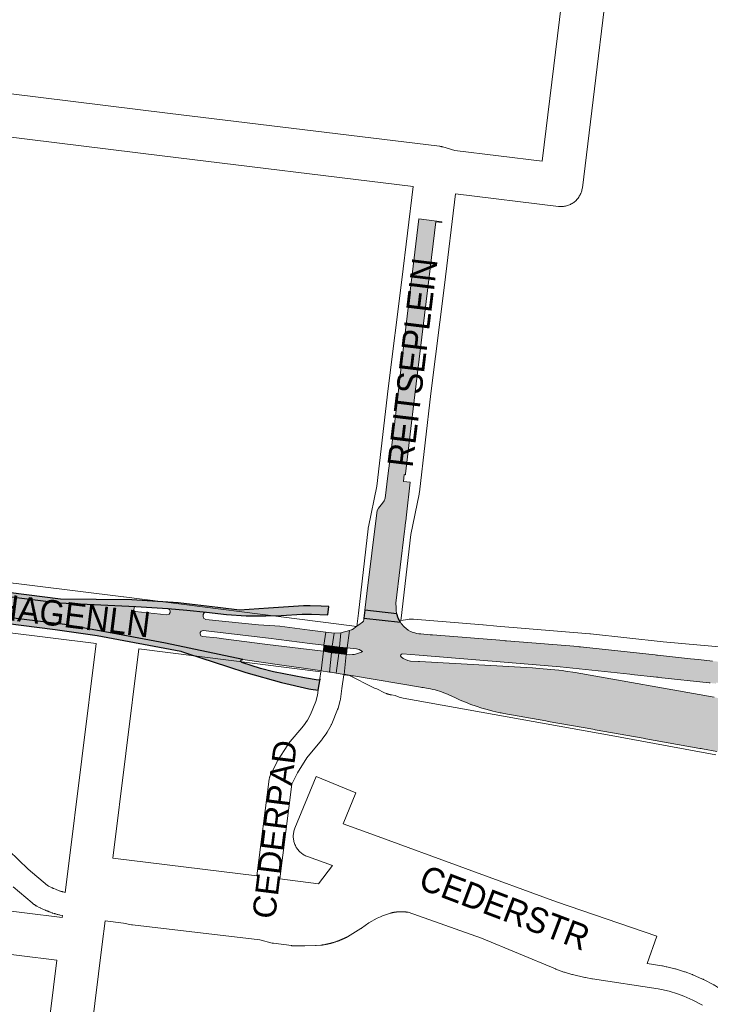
# Paper-space layout 'Layout1' of a CAD drawing. Header units: metres. Extents: x 123097 to 144122, y 392739 to 407589.
# Tile 238 of 510: x 132386 to 132595, y 396804 to 397102. Entities that reach past the tile are written whole.
import ezdxf
from ezdxf.enums import TextEntityAlignment as Align

# ---------------------------------------------------------------- set-up
doc = ezdxf.new("R2010")
doc.units = ezdxf.units.M
doc.header["$MEASUREMENT"] = 0
for name, color, linetype, lineweight in [('gs-anno-wegen algemeen tekst', 7, 'Continuous', 0), ('gs-knt-aanvullende hoofdweg', 7, 'Continuous', 0), ('gs-knt-fietspaden', 7, 'Continuous', 0), ('gs-knt-wegen algemeen', 7, 'Continuous', 0), ('gs-vlk-plantopografie wegen algemeen', 7, 'Continuous', 0), ('ir-ARC-asfalt-hoofdwegen-te inspecteren', 5, 'Continuous', 0), ('ir-ARC-fietspaden naastliggend- te inspecteren', 1, 'Continuous', 0)]:
    doc.layers.add(name, color=color, linetype=linetype, lineweight=lineweight)
doc.styles.add('Style-Arial', font='arial.ttf')

psp = doc.layouts.get("Layout1")

# ---------------------------------------------------------------- hatches: boundary and pattern name
at = {"layer": 'ir-ARC-asfalt-hoofdwegen-te inspecteren', "linetype": 'Continuous', "lineweight": 13}
for points in [[(132502.537, 396949.97), (132502.573, 396950.271), (132502.803, 396952.178), (132503.96, 396962.054), (132501.857, 396962.331), (132502.109, 396964.377), (132502.452, 396964.348), (132502.483, 396964.605), (132504.33, 396980.035), (132505.346, 396988.599), (132511.644, 397040.958), (132513.493, 397040.736), (132513.519, 397040.951), (132506.583, 397041.847), (132501.573, 397000.588), (132499.919, 396985.51), (132499.913, 396985.453), (132499.312, 396980.587), (132499.287, 396980.393), (132497.056, 396963.251), (132496.635, 396959.798), (132496.325, 396957.252), (132496.036, 396956.47), (132495.556, 396955.788), (132494.336, 396954.225), (132493.953, 396953.568), (132493.771, 396952.861), (132490.818, 396928.357), (132490.219, 396923.348), (132499.848, 396922.196), (132499.715, 396923.065), (132499.654, 396924.146), (132499.58, 396925.48), (132502.215, 396947.306), (132502.277, 396947.819)], [(132476.488, 396905.067), (132476.974, 396904.986), (132477.61, 396910.87), (132473.253, 396911.393), (132460.72, 396912.9), (132447.319, 396914.681), (132445.305, 396914.893), (132440.972, 396915.301), (132440.442, 396915.551), (132440.254, 396916.106), (132440.298, 396916.521), (132440.593, 396917.01), (132441.135, 396917.192), (132461, 396914.81), (132473.483, 396913.26), (132477.75, 396912.73), (132478.327, 396916.631), (132473.453, 396917.264), (132464.392, 396918.44), (132462.884, 396918.54), (132457.899, 396918.922), (132452.917, 396919.373), (132441.953, 396920.527), (132441.298, 396920.909), (132441.149, 396921.461), (132441.202, 396922.005), (132441.491, 396922.508), (132442.163, 396922.714), (132436.269, 396923.349), (132430.437, 396923.872), (132431.009, 396923.559), (132431.191, 396923.023), (132431.164, 396922.574), (132430.871, 396922.076), (132430.133, 396921.866), (132420.61, 396922.929), (132420.285, 396923.113), (132420.171, 396923.469), (132420.24, 396924.025), (132420.392, 396924.346), (132420.724, 396924.474), (132397.523, 396925.513), (132373.316, 396928.542), (132358.176, 396930.26), (132344.983, 396931.941), (132327.089, 396934.092), (132299.832, 396937.227), (132279.435, 396939.801), (132278.489, 396933.854), (132399.245, 396918.985), (132415.221, 396916.074), (132429.719, 396913.345), (132453.151, 396908.396), (132465.033, 396906.691), (132472.291, 396905.669)]]:
    psp.add_hatch(color=5, dxfattribs=at).paths.add_polyline_path(points, flags=0)
at = {"layer": 'ir-ARC-asfalt-hoofdwegen-te inspecteren', "linetype": 'Continuous', "lineweight": 13, "extrusion": (0, 0, -1)}
psp.add_hatch(color=5, dxfattribs=at).paths.add_polyline_path([(-132528.983, 396892.766), (-132530.787, 396892.35), (-132531.153, 396892.266), (-132531.52, 396892.194), (-132532.329, 396892.035), (-132545.029, 396889.772), (-132545.399, 396889.706), (-132545.768, 396889.641), (-132559.282, 396887.233), (-132559.651, 396887.167), (-132560.02, 396887.101), (-132574.563, 396884.51), (-132574.565, 396884.521), (-132574.934, 396884.456), (-132575.303, 396884.391), (-132575.301, 396884.378), (-132591.734, 396881.45), (-132592.103, 396881.385), (-132592.472, 396881.319), (-132596.826, 396880.543), (-132597.225, 396880.471), (-132598.631, 396893.2), (-132598.983, 396896.387), (-132596.039, 396896.928), (-132553.93, 396904.414), (-132550.958, 396904.895), (-132549.967, 396905.037), (-132548.97, 396905.153), (-132542.973, 396905.675), (-132540.996, 396905.82), (-132506.758, 396907.747), (-132506.755, 396907.7), (-132506.755, 396907.747), (-132506.454, 396907.764), (-132504.001, 396907.889, 0.1281011), (-132501.161, 396909.157, 0.7142059), (-132501.583, 396910.069), (-132506.589, 396909.666), (-132532.436, 396907.602), (-132549.356, 396906.193), (-132570.513, 396903.921), (-132570.519, 396903.976), (-132570.519, 396903.92), (-132570.969, 396903.872), (-132578.575, 396903.055), (-132578.948, 396903.015), (-132579.321, 396902.975), (-132579.321, 396902.974), (-132594.507, 396901.306), (-132594.507, 396901.312), (-132594.88, 396901.271), (-132595.253, 396901.23), (-132595.252, 396901.224), (-132596.558, 396901.081), (-132596.59, 396901.359), (-132599.516, 396901.056), (-132600.281, 396907.869, 0.4075998), (-132599.744, 396907.454), (-132596.953, 396907.754), (-132596.297, 396907.825), (-132596.297, 396907.819), (-132595.924, 396907.859), (-132595.551, 396907.899), (-132595.552, 396907.905), (-132591.261, 396908.367), (-132588.837, 396908.628), (-132578.913, 396909.696), (-132578.54, 396909.736), (-132578.167, 396909.776), (-132555.544, 396912.211), (-132555.171, 396912.251), (-132554.797, 396912.281), (-132533.122, 396914.025), (-132532.748, 396914.055), (-132532.374, 396914.085), (-132510.722, 396915.827), (-132510.348, 396915.857), (-132509.974, 396915.887), (-132507.113, 396916.117, 0.0576099), (-132504.805, 396916.606, 0.1288153), (-132502.113, 396918.32, 0.061303), (-132500.947, 396919.643), (-132489.908, 396920.87), (-132489.846, 396920.375, 0.2602893), (-132489.449, 396919.708), (-132488.38, 396918.885), (-132488.389, 396918.873), (-132488.083, 396918.656), (-132487.777, 396918.439), (-132486.384, 396917.451), (-132486.221, 396917.369), (-132486.045, 396917.353), (-132485.516, 396917.2), (-132484.82, 396911.937), (-132487.599, 396911.601), (-132488.03, 396911.516), (-132488.44, 396911.368), (-132489.438, 396910.824), (-132489.12, 396910.633), (-132487.324, 396909.993), (-132486.905, 396909.893), (-132486.476, 396909.853), (-132485.636, 396909.815), (-132484.635, 396909.883), (-132484.534, 396909.89), (-132483.914, 396903.867), (-132484.418, 396903.789), (-132485.967, 396903.529), (-132486.337, 396903.467), (-132486.706, 396903.404), (-132507.079, 396899.98), (-132507.449, 396899.918), (-132507.819, 396899.856), (-132507.819, 396899.855), (-132508.896, 396899.673), (-132510.109, 396899.455, 0.0520321), (-132515.391, 396897.792), (-132515.664, 396897.627), (-132515.859, 396897.592, -0.0594128)])
at = {"layer": 'ir-ARC-asfalt-hoofdwegen-te inspecteren', "linetype": 'Continuous', "lineweight": 13}
for points in [[(132480.295, 396912.429), (132477.75, 396912.73), (132478.327, 396916.631), (132480.892, 396916.396)], [(132482.513, 396912.165), (132480.295, 396912.429), (132480.892, 396916.396), (132482.882, 396916.435)], [(132484.82, 396911.937), (132482.513, 396912.165), (132482.882, 396916.435), (132485.516, 396917.2)], [(132480.053, 396910.449), (132477.61, 396910.87), (132477.75, 396912.73), (132480.295, 396912.429)], [(132479.469, 396904.57), (132476.974, 396904.986), (132477.61, 396910.87), (132480.053, 396910.449)], [(132481.484, 396904.246), (132481.009, 396904.32), (132479.925, 396904.494), (132479.469, 396904.57), (132480.053, 396910.449), (132482.313, 396910.193)], [(132483.914, 396903.867), (132481.484, 396904.246), (132482.313, 396910.193), (132484.534, 396909.89)]]:
    psp.add_hatch(color=5, dxfattribs=at).paths.add_polyline_path(points)
at = {"layer": 'ir-ARC-fietspaden naastliggend- te inspecteren', "linetype": 'Continuous', "lineweight": 30, "extrusion": (0, 0, -1)}
psp.add_hatch(color=1, dxfattribs=at).paths.add_polyline_path([(-132476.934, 396924.526), (-132473.634, 396924.601), (-132472.112, 396924.593), (-132471.616, 396924.59), (-132461.017, 396923.976), (-132452.22, 396923.36), (-132445.589, 396924.143), (-132433.629, 396925.554), (-132419.53, 396926.45), (-132397.944, 396926.639), (-132279.736, 396941.691), (-132279.435, 396939.801), (-132299.832, 396937.227), (-132327.089, 396934.092), (-132344.983, 396931.941), (-132358.176, 396930.26), (-132373.316, 396928.542), (-132397.523, 396925.513), (-132420.724, 396924.474), (-132430.437, 396923.872), (-132436.269, 396923.349), (-132442.163, 396922.714), (-132448.197, 396921.971), (-132454.188, 396921.612), (-132460.19, 396921.645), (-132464.778, 396921.699), (-132471.198, 396922.068), (-132472.197, 396922.104), (-132473.215, 396922.115), (-132474.044, 396922.089), (-132478.975, 396921.936), (-132479.28, 396924.394)], flags=0)
at = {"layer": 'ir-ARC-fietspaden naastliggend- te inspecteren', "linetype": 'Continuous', "lineweight": 30}
for points in [[(132473.757, 396899.391), (132476.056, 396899.062), (132476.604, 396902.559), (132476.402, 396902.247), (132476.039, 396902.166), (132471.853, 396902.79), (132462.498, 396904.594), (132458.599, 396905.618), (132452.879, 396907.463), (132452.611, 396907.816), (132452.735, 396908.242), (132453.151, 396908.396), (132429.719, 396913.345), (132415.221, 396916.074), (132399.245, 396918.985), (132278.489, 396933.854), (132278.204, 396932.066), (132307.891, 396928.599), (132347.96, 396923.621), (132396.367, 396917.473), (132409.075, 396915.662), (132434.374, 396910.855), (132434.589, 396910.817), (132436.47, 396910.18), (132448.567, 396906.245), (132454.057, 396904.478), (132464.869, 396901.424), (132473.165, 396899.531)], [(132490.219, 396923.348), (132489.908, 396920.87), (132500.947, 396919.643), (132500.274, 396920.866), (132499.848, 396922.196)]]:
    psp.add_hatch(color=1, dxfattribs=at).paths.add_polyline_path(points, flags=0)

# ---------------------------------------------------------------- linework, layer by layer
at = {"layer": 'gs-knt-aanvullende hoofdweg', "color": 7, "linetype": 'Continuous', "flags": 128}
for points in [[(132104.761, 396965.175), (132112.68, 396964.275), (132190.5, 396955.429), (132190.575, 396955.42), (132417.056, 396927.37), (132417.08, 396927.367), (132482.275, 396919.075), (132482.278, 396919.075), (132482.283, 396919.074), (132487.755, 396918.379)], [(132408.747, 396913.264), (132188.766, 396940.509), (132110.983, 396949.351), (132103.007, 396950.258)], [(132501.072, 396920.2), (132503.248, 396920.522), (132503.586, 396920.564), (132503.59, 396920.565), (132503.926, 396920.591), (132503.934, 396920.591), (132504.267, 396920.602), (132504.278, 396920.603), (132504.608, 396920.598), (132504.623, 396920.598), (132504.949, 396920.579), (132504.967, 396920.578), (132525.928, 396918.895), (132526.035, 396918.886), (132530.158, 396918.495), (132558.355, 396916.164), (132558.557, 396916.145), (132580.57, 396913.723), (132580.626, 396913.717), (132602.144, 396911.773)], [(132476.827, 396904.627), (132421.666, 396911.643)], [(132596.558, 396879.452), (132564.836, 396885.351), (132501.804, 396896.681), (132501.39, 396896.768), (132500.982, 396896.878), (132500.581, 396897.01), (132499.37, 396897.447), (132498.286, 396897.639), (132498.148, 396897.664), (132498.081, 396897.676), (132498.008, 396897.688), (132497.958, 396897.699), (132497.916, 396897.707), (132497.839, 396897.725), (132497.801, 396897.733), (132497.747, 396897.746), (132497.686, 396897.759), (132497.613, 396897.778), (132497.549, 396897.793), (132497.482, 396897.812), (132497.459, 396897.818), (132497.416, 396897.83), (132497.367, 396897.843), (132497.267, 396897.874), (132497.188, 396897.899), (132497.125, 396897.918), (132497.12, 396897.92), (132497.053, 396897.942), (132496.92, 396897.989), (132496.831, 396898.021), (132496.787, 396898.037), (132496.743, 396898.054), (132496.482, 396898.16), (132496.46, 396898.169), (132496.438, 396898.179), (132496.139, 396898.317), (132493.84, 396899.446), (132493.474, 396899.578), (132493.059, 396899.742), (132492.654, 396899.931), (132485.503, 396903.524), (132483.791, 396903.742)]]:
    psp.add_lwpolyline(points, dxfattribs=at)
at = {"layer": 'gs-knt-fietspaden', "color": 7, "linetype": 'Continuous', "flags": 128}
for points in [[(132457.454, 396842.823), (132461.186, 396872.077), (132461.21, 396872.235), (132461.241, 396872.392), (132461.279, 396872.548), (132461.325, 396872.701), (132461.377, 396872.853), (132461.436, 396873.002), (132461.502, 396873.147), (132463.487, 396877.298), (132463.552, 396877.428), (132463.623, 396877.555), (132463.699, 396877.679), (132466.816, 396882.535), (132466.897, 396882.655), (132466.982, 396882.771), (132467.072, 396882.884), (132471.584, 396888.307), (132472.745, 396890), (132473.73, 396891.735), (132475.357, 396895.697), (132475.856, 396897.553), (132476.272, 396900.586), (132476.827, 396904.627)], [(132483.791, 396903.742), (132483.227, 396899.631), (132482.78, 396896.377), (132482.757, 396896.231), (132482.728, 396896.086), (132482.692, 396895.943), (132482.077, 396893.658), (132482.036, 396893.515), (132481.988, 396893.375), (132481.935, 396893.237), (132480.139, 396888.863), (132480.08, 396888.727), (132480.015, 396888.594), (132479.945, 396888.464), (132478.777, 396886.405), (132478.7, 396886.277), (132478.619, 396886.153), (132477.281, 396884.202), (132477.185, 396884.07), (132477.084, 396883.942), (132472.607, 396878.561), (132469.725, 396874.071), (132468.078, 396870.628), (132464.42, 396841.951)], [(132379.28, 396853.324), (132388.163, 396844.843), (132388.166, 396844.84), (132394.043, 396839.887), (132394.17, 396839.818), (132394.297, 396839.749), (132394.32, 396839.737), (132394.425, 396839.681), (132394.553, 396839.614), (132394.6, 396839.591), (132395.341, 396839.225), (132395.346, 396839.222), (132395.451, 396839.173), (132395.483, 396839.158), (132395.621, 396839.095), (132395.738, 396839.042), (132395.759, 396839.033), (132395.897, 396838.972), (132395.903, 396838.969), (132396.405, 396838.757), (132397.499, 396838.342), (132397.533, 396838.329), (132397.672, 396838.281), (132397.797, 396838.239), (132397.811, 396838.234), (132397.951, 396838.188), (132398.091, 396838.142), (132398.097, 396838.14), (132398.231, 396838.098), (132398.372, 396838.054), (132398.399, 396838.046), (132398.513, 396838.011), (132398.654, 396837.97), (132398.701, 396837.957), (132398.705, 396837.956), (132399.383, 396837.825)], [(132413.795, 396848.23), (132457.454, 396842.823)], [(132398.514, 396830.825), (132397.851, 396830.947), (132397.636, 396830.987), (132397.405, 396831.038), (132397.075, 396831.123), (132397.011, 396831.14), (132396.931, 396831.161), (132396.913, 396831.166), (132396.498, 396831.286), (132396.24, 396831.36), (132396.146, 396831.389), (132395.543, 396831.581), (132395.365, 396831.643), (132394.864, 396831.828), (132394.79, 396831.855), (132394.634, 396831.913), (132394.477, 396831.972), (132394.367, 396832.014), (132394.32, 396832.032), (132394.163, 396832.093), (132394.007, 396832.154), (132393.948, 396832.178), (132393.852, 396832.217), (132393.728, 396832.267), (132393.537, 396832.347), (132393.531, 396832.35), (132393.39, 396832.409), (132393.117, 396832.526), (132392.75, 396832.681), (132392.565, 396832.766), (132391.967, 396833.057), (132391.891, 396833.094), (132391.853, 396833.113), (132391.739, 396833.17), (132391.488, 396833.296), (132390.754, 396833.661), (132390.625, 396833.728), (132390.5, 396833.8), (132390.377, 396833.878), (132390.161, 396834.02), (132390.104, 396834.058), (132390.029, 396834.11), (132389.966, 396834.154), (132389.899, 396834.204), (132389.832, 396834.256), (132389.774, 396834.304), (132389.418, 396834.59), (132389.356, 396834.642), (132383.57, 396839.533)], [(132592.533, 396803.661), (132589.61, 396805.208), (132586.88, 396806.409), (132584.947, 396807.099), (132582.386, 396807.872), (132580.095, 396808.436), (132579.075, 396808.638), (132559.122, 396811.638), (132558.994, 396811.66), (132557.014, 396812.033), (132556.881, 396812.06), (132553.073, 396812.931), (132552.972, 396812.956), (132552.871, 396812.984), (132550.678, 396813.625), (132550.571, 396813.658), (132550.465, 396813.695), (132548.08, 396814.561), (132547.927, 396814.62), (132525.576, 396823.941), (132503.291, 396831.792), (132503.21, 396831.805), (132503.127, 396831.819), (132503.045, 396831.831), (132502.962, 396831.843), (132502.88, 396831.855), (132502.797, 396831.866), (132502.714, 396831.877), (132502.632, 396831.886), (132502.549, 396831.896), (132502.466, 396831.905), (132502.383, 396831.913), (132502.3, 396831.921), (132502.216, 396831.928), (132502.133, 396831.934), (132502.05, 396831.94), (132501.967, 396831.946), (132501.884, 396831.951), (132501.8, 396831.955), (132501.717, 396831.959), (132501.634, 396831.962), (132501.55, 396831.965), (132501.467, 396831.967), (132501.383, 396831.969), (132501.3, 396831.97), (132501.217, 396831.97), (132501.133, 396831.97), (132501.05, 396831.97), (132500.966, 396831.969), (132500.883, 396831.967), (132500.8, 396831.964), (132500.716, 396831.962), (132500.633, 396831.958), (132500.55, 396831.954), (132500.466, 396831.95), (132500.383, 396831.945), (132500.3, 396831.939), (132500.216, 396831.933), (132500.134, 396831.926), (132500.05, 396831.919), (132499.967, 396831.911), (132499.884, 396831.902), (132499.802, 396831.893), (132499.718, 396831.884), (132499.636, 396831.874), (132499.553, 396831.863), (132499.47, 396831.852), (132499.388, 396831.84), (132499.305, 396831.828), (132499.223, 396831.815), (132499.141, 396831.802), (132499.058, 396831.788), (132498.976, 396831.773), (132498.894, 396831.758), (132498.812, 396831.743), (132498.73, 396831.727), (132498.649, 396831.71), (132498.567, 396831.693), (132498.485, 396831.675), (132498.404, 396831.657), (132498.323, 396831.638), (132498.241, 396831.618), (132498.161, 396831.599), (132498.08, 396831.578), (132497.999, 396831.557), (132495.514, 396830.716), (132494.906, 396830.459), (132493.944, 396829.97), (132491.397, 396828.552), (132489.164, 396826.987), (132489.075, 396826.927), (132488.984, 396826.87), (132484.936, 396824.388), (132484.813, 396824.316), (132484.686, 396824.249), (132484.573, 396824.192), (132484.46, 396824.136), (132484.346, 396824.08), (132484.232, 396824.025), (132484.118, 396823.971), (132484.004, 396823.917), (132483.889, 396823.864), (132483.774, 396823.811), (132483.659, 396823.759), (132483.543, 396823.708), (132483.427, 396823.657), (132483.312, 396823.607), (132483.195, 396823.557), (132483.079, 396823.508), (132482.962, 396823.459), (132482.845, 396823.411), (132482.728, 396823.364), (132482.61, 396823.318), (132482.492, 396823.271), (132482.375, 396823.226), (132482.256, 396823.181), (132482.138, 396823.137), (132482.019, 396823.093), (132481.9, 396823.051), (132481.781, 396823.008), (132481.662, 396822.966), (132481.542, 396822.925), (132481.423, 396822.885), (132481.302, 396822.845), (132481.182, 396822.806), (132481.062, 396822.767), (132480.942, 396822.729), (132480.82, 396822.691), (132480.7, 396822.655), (132480.578, 396822.619), (132480.457, 396822.583), (132480.336, 396822.548), (132480.214, 396822.514), (132480.092, 396822.48), (132479.97, 396822.447), (132479.848, 396822.415), (132479.726, 396822.383), (132479.603, 396822.352), (132479.48, 396822.321), (132479.357, 396822.291), (132479.235, 396822.262), (132479.111, 396822.234), (132478.988, 396822.206), (132478.864, 396822.178), (132478.741, 396822.152), (132478.617, 396822.126), (132478.494, 396822.1), (132478.369, 396822.075), (132478.246, 396822.051), (132478.121, 396822.028), (132477.997, 396822.005), (132477.872, 396821.983), (132477.748, 396821.961), (132477.623, 396821.94), (132477.498, 396821.92), (132477.373, 396821.9), (132477.249, 396821.881), (132477.123, 396821.863), (132476.998, 396821.845), (132476.902, 396821.833), (132476.805, 396821.824), (132475.377, 396821.706), (132475.279, 396821.699), (132475.181, 396821.695), (132471.942, 396821.609), (132471.788, 396821.609), (132468.319, 396821.669), (132468.186, 396821.673), (132468.054, 396821.683), (132467.922, 396821.698), (132462.455, 396822.418), (132462.328, 396822.437), (132462.201, 396822.461), (132462.076, 396822.489), (132458.353, 396823.404)], [(132458.35, 396823.405), (132419.741, 396827.981), (132419.618, 396827.998), (132419.495, 396828.019), (132417.028, 396828.491), (132411.429, 396829.186)], [(132458.353, 396823.404), (132458.35, 396823.405)], [(132575.774, 396816.233), (132580.199, 396815.568), (132580.357, 396815.541), (132581.537, 396815.307), (132581.696, 396815.272), (132584.154, 396814.666), (132584.242, 396814.643), (132584.328, 396814.618), (132587.058, 396813.794), (132587.141, 396813.768), (132587.223, 396813.74), (132589.357, 396812.979), (132589.475, 396812.935), (132589.591, 396812.886), (132592.553, 396811.583), (132592.669, 396811.53), (132592.782, 396811.472), (132595.935, 396809.803), (132596.05, 396809.739), (132596.163, 396809.671), (132598.902, 396807.944), (132599.039, 396807.854), (132599.171, 396807.757), (132602.898, 396804.89)]]:
    psp.add_lwpolyline(points, dxfattribs=at)
at = {"layer": 'gs-knt-wegen algemeen', "color": 7, "linetype": 'Continuous', "flags": 128}
for points in [[(132513.86, 397063.641), (132517.463, 397062.591), (132543.953, 397059.349), (132553.815, 397140.316), (132555.939, 397164.167, -0.3839969), (132555.949, 397164.175), (132568.899, 397163.022, -0.3839961), (132568.907, 397163.012), (132566.774, 397139.057), (132566.752, 397138.847)], [(132464.42, 396841.951), (132476.14, 396840.467), (132480.33, 396845.925), (132472.765, 396848.687), (132472.47, 396848.803), (132472.18, 396848.934), (132471.897, 396849.078), (132471.621, 396849.236), (132471.353, 396849.408), (132471.095, 396849.592), (132470.845, 396849.789), (132470.605, 396849.998), (132470.376, 396850.218), (132470.158, 396850.449), (132469.951, 396850.69), (132469.756, 396850.941), (132469.574, 396851.202), (132469.405, 396851.471), (132469.249, 396851.748), (132469.107, 396852.032), (132468.979, 396852.323), (132468.865, 396852.62), (132468.766, 396852.922), (132468.681, 396853.228), (132468.612, 396853.538), (132468.558, 396853.851), (132468.519, 396854.167), (132468.496, 396854.484), (132468.488, 396854.801), (132468.496, 396855.119), (132468.519, 396855.436), (132468.558, 396855.752), (132468.612, 396856.065), (132468.681, 396856.375), (132468.765, 396856.681), (132468.864, 396856.983), (132468.978, 396857.28), (132475.437, 396872.971, -0.3851553), (132475.45, 396872.976), (132487.472, 396868.027, -0.3851522), (132487.477, 396868.014), (132483.598, 396858.592), (132493.124, 396855.114), (132493.127, 396855.113), (132493.132, 396855.111)], [(132493.132, 396855.111), (132548.297, 396834.968), (132578.622, 396824.577, -0.3850087), (132578.629, 396824.566), (132575.774, 396816.233)], [(132396.834, 396817.27), (132351.018, 396822.979, -0.3689318), (132351.01, 396822.99), (132352.618, 396835.891, -0.3689326), (132352.628, 396835.899), (132398.435, 396830.191)]]:
    psp.add_lwpolyline(points, format="xyb", dxfattribs=at)
for points in [[(132566.752, 397138.847), (132556.09, 397051.309), (132556.045, 397051.002), (132555.986, 397050.698), (132555.912, 397050.397), (132555.824, 397050.1), (132555.722, 397049.807), (132555.606, 397049.52), (132555.477, 397049.238), (132555.334, 397048.963), (132555.179, 397048.695), (132555.011, 397048.434), (132554.83, 397048.182), (132554.638, 397047.939), (132554.434, 397047.705), (132554.22, 397047.482), (132553.995, 397047.268), (132553.76, 397047.066), (132553.516, 397046.875), (132553.263, 397046.696), (132553.002, 397046.529), (132552.733, 397046.374), (132552.458, 397046.233), (132552.175, 397046.105), (132551.887, 397045.991), (132551.594, 397045.89), (132551.296, 397045.803), (132550.995, 397045.731), (132550.69, 397045.673), (132550.384, 397045.63), (132550.075, 397045.601), (132549.765, 397045.587), (132549.455, 397045.588), (132549.146, 397045.604), (132548.837, 397045.634), (132517.634, 397049.452), (132514.304, 397021.778), (132514.299, 397021.734), (132510.123, 396988.925), (132506.725, 396959.07), (132506.684, 396958.77), (132506.629, 396958.474), (132504.063, 396946.203), (132501.154, 396920.916), (132501.072, 396920.2)], [(132504.793, 397051.715), (132428.741, 397060.941), (132428.727, 397060.943), (132274.78, 397079.951), (132127.493, 397097.77), (132126.312, 397097.912), (132125.565, 397098.002), (132114.114, 397099.382)], [(132287.644, 397094.562), (132284.846, 397091.827), (132430.316, 397073.866), (132512.817, 397063.857), (132512.866, 397063.849), (132513.127, 397063.811), (132513.13, 397063.811), (132513.133, 397063.81), (132513.185, 397063.8), (132513.44, 397063.75), (132513.447, 397063.749), (132513.495, 397063.737), (132513.75, 397063.673), (132513.754, 397063.672), (132513.807, 397063.656), (132513.854, 397063.643)], [(132513.854, 397063.643), (132513.857, 397063.642), (132513.86, 397063.641)], [(132513.854, 397063.643), (132513.857, 397063.642), (132513.86, 397063.641)], [(132487.755, 396918.379), (132488.22, 396922.404), (132491.163, 396947.987), (132491.204, 396948.282), (132491.258, 396948.575), (132493.823, 396960.843), (132497.192, 396990.44), (132497.202, 396990.526), (132501.38, 397023.356), (132504.793, 397051.715)], [(132399.383, 396837.825), (132400.072, 396843.372), (132408.747, 396913.264)], [(132421.666, 396911.643), (132413.795, 396848.23)], [(132411.429, 396829.186), (132410.554, 396822.125), (132396.002, 396704.486)], [(132398.435, 396830.191), (132398.514, 396830.825)], [(132383.082, 396706.101), (132396.834, 396817.27)]]:
    psp.add_lwpolyline(points, dxfattribs=at)
at = {"layer": 'gs-vlk-plantopografie wegen algemeen', "color": 7, "linetype": 'Continuous', "flags": 128}
psp.add_lwpolyline([(132458.353, 396823.404), (132458.35, 396823.405)], dxfattribs=at)
at = {"layer": 'ir-ARC-asfalt-hoofdwegen-te inspecteren', "color": 5, "linetype": 'Continuous', "lineweight": 13}
for points in [[(132502.537, 396949.97), (132502.573, 396950.271), (132502.803, 396952.178), (132503.96, 396962.054), (132501.857, 396962.331), (132502.109, 396964.377), (132502.452, 396964.348), (132502.483, 396964.605), (132504.33, 396980.035), (132505.346, 396988.599), (132511.644, 397040.958), (132513.493, 397040.736), (132513.519, 397040.951), (132506.583, 397041.847), (132501.573, 397000.588), (132499.919, 396985.51), (132499.913, 396985.453), (132499.312, 396980.587), (132499.287, 396980.393), (132497.056, 396963.251), (132496.635, 396959.798), (132496.325, 396957.252), (132496.036, 396956.47), (132495.556, 396955.788), (132494.336, 396954.225), (132493.953, 396953.568), (132493.771, 396952.861), (132490.818, 396928.357), (132490.219, 396923.348), (132499.848, 396922.196), (132499.715, 396923.065), (132499.654, 396924.146), (132499.58, 396925.48), (132502.215, 396947.306), (132502.277, 396947.819)], [(132480.295, 396912.429), (132480.892, 396916.396), (132478.327, 396916.631), (132477.75, 396912.73)], [(132480.295, 396912.429), (132482.513, 396912.165), (132482.882, 396916.435), (132480.892, 396916.396)], [(132482.882, 396916.435), (132482.513, 396912.165), (132484.82, 396911.937), (132485.516, 396917.2)], [(132477.75, 396912.73), (132477.61, 396910.87), (132480.053, 396910.449), (132480.295, 396912.429)], [(132482.313, 396910.193), (132482.513, 396912.165), (132480.295, 396912.429), (132480.053, 396910.449)], [(132482.313, 396910.193), (132484.636, 396909.898), (132484.82, 396911.937), (132482.513, 396912.165)], [(132477.61, 396910.87), (132476.974, 396904.986), (132479.469, 396904.57), (132480.053, 396910.449)], [(132479.925, 396904.494), (132481.009, 396904.32), (132481.484, 396904.246), (132482.313, 396910.193), (132480.053, 396910.449), (132479.469, 396904.57)], [(132482.313, 396910.193), (132481.484, 396904.246), (132483.914, 396903.867), (132484.534, 396909.89)]]:
    psp.add_lwpolyline(points, close=True, dxfattribs=at)
psp.add_lwpolyline([(132278.489, 396933.854), (132399.245, 396918.985), (132415.221, 396916.074), (132429.719, 396913.345), (132453.151, 396908.396), (132465.033, 396906.691), (132472.291, 396905.669), (132476.488, 396905.067), (132476.974, 396904.986), (132477.61, 396910.87), (132473.253, 396911.393), (132460.72, 396912.9), (132447.319, 396914.681), (132445.305, 396914.893), (132440.972, 396915.301), (132440.442, 396915.551), (132440.254, 396916.106), (132440.298, 396916.521), (132440.593, 396917.01), (132441.135, 396917.192), (132461, 396914.81), (132473.483, 396913.26), (132477.75, 396912.73), (132478.327, 396916.631), (132473.453, 396917.264), (132464.392, 396918.44), (132462.884, 396918.54), (132457.899, 396918.922), (132452.917, 396919.373), (132441.953, 396920.527), (132441.298, 396920.909), (132441.149, 396921.461), (132441.202, 396922.005), (132441.491, 396922.508), (132442.163, 396922.714), (132436.269, 396923.349), (132430.437, 396923.872), (132431.009, 396923.559), (132431.191, 396923.023), (132431.164, 396922.574), (132430.871, 396922.076), (132430.133, 396921.866), (132420.61, 396922.929), (132420.285, 396923.113), (132420.171, 396923.469), (132420.24, 396924.025), (132420.392, 396924.346), (132420.724, 396924.474), (132397.523, 396925.513), (132373.316, 396928.542)], dxfattribs=at)
for points in [[(132595.552, 396907.905), (132591.261, 396908.367), (132588.837, 396908.628), (132578.913, 396909.696), (132578.54, 396909.736), (132578.167, 396909.776), (132555.544, 396912.211), (132555.171, 396912.251), (132554.797, 396912.281), (132533.122, 396914.025), (132532.748, 396914.055), (132532.374, 396914.085), (132510.722, 396915.827), (132510.348, 396915.857), (132509.974, 396915.887), (132507.113, 396916.117, -0.0576099), (132504.805, 396916.606, -0.1288153), (132502.113, 396918.32, -0.061303), (132500.947, 396919.643), (132489.908, 396920.87), (132489.846, 396920.375, -0.2602893), (132489.449, 396919.708), (132488.38, 396918.885), (132488.389, 396918.873), (132488.083, 396918.656), (132487.777, 396918.439), (132486.384, 396917.451), (132486.221, 396917.369), (132486.045, 396917.353), (132485.516, 396917.2), (132484.82, 396911.937), (132487.599, 396911.601), (132488.03, 396911.516), (132488.44, 396911.368), (132489.438, 396910.824), (132489.12, 396910.633), (132487.324, 396909.993), (132486.905, 396909.893), (132486.476, 396909.853), (132485.636, 396909.815), (132484.635, 396909.883), (132484.534, 396909.89), (132483.914, 396903.867), (132484.418, 396903.789), (132485.967, 396903.529), (132486.337, 396903.467), (132486.706, 396903.404), (132507.079, 396899.98), (132507.449, 396899.918), (132507.819, 396899.856), (132507.819, 396899.855), (132508.896, 396899.673), (132510.109, 396899.455, -0.0520321), (132515.391, 396897.792), (132515.664, 396897.627), (132515.859, 396897.592, 0.0594128), (132528.983, 396892.766), (132530.787, 396892.35), (132531.153, 396892.266), (132531.52, 396892.194), (132532.329, 396892.035), (132545.029, 396889.772), (132545.399, 396889.706), (132545.768, 396889.641), (132559.282, 396887.233), (132559.651, 396887.167), (132560.02, 396887.101), (132574.563, 396884.51), (132574.565, 396884.521), (132574.934, 396884.456), (132575.303, 396884.391), (132575.301, 396884.378), (132591.734, 396881.45), (132592.103, 396881.385), (132592.472, 396881.319), (132596.826, 396880.543)], [(132596.039, 396896.928), (132553.93, 396904.414), (132550.958, 396904.895), (132549.967, 396905.037), (132548.97, 396905.153), (132542.973, 396905.675), (132540.996, 396905.82), (132506.758, 396907.747), (132506.755, 396907.7), (132506.755, 396907.747), (132506.454, 396907.764), (132504.001, 396907.889, -0.1281011), (132501.161, 396909.157, -0.7142059), (132501.583, 396910.069), (132506.589, 396909.666), (132532.436, 396907.602), (132549.356, 396906.193), (132570.513, 396903.921), (132570.519, 396903.976), (132570.519, 396903.92), (132570.969, 396903.872), (132578.575, 396903.055), (132578.948, 396903.015), (132579.321, 396902.975), (132579.321, 396902.974), (132594.507, 396901.306), (132594.507, 396901.312), (132594.88, 396901.271)]]:
    psp.add_lwpolyline(points, format="xyb", dxfattribs=at)
at = {"layer": 'ir-ARC-asfalt-hoofdwegen-te inspecteren', "color": 5, "linetype": 'Continuous', "lineweight": 13, "extrusion": (0, 0, -1)}
for points in [[(-132482.313, 396910.193), (-132482.513, 396912.165), (-132480.053, 396910.449), (-132480.295, 396912.429)], [(-132482.313, 396910.193), (-132484.636, 396909.898), (-132482.513, 396912.165), (-132484.82, 396911.937)]]:
    psp.add_solid(points, dxfattribs=at)
at = {"layer": 'ir-ARC-fietspaden naastliggend- te inspecteren', "color": 1, "linetype": 'Continuous', "lineweight": 30}
for points in [[(132373.316, 396928.542), (132397.523, 396925.513), (132420.724, 396924.474), (132430.437, 396923.872), (132436.269, 396923.349), (132442.163, 396922.714), (132448.197, 396921.971), (132454.188, 396921.612), (132460.19, 396921.645), (132464.778, 396921.699), (132471.198, 396922.068), (132472.197, 396922.104), (132473.215, 396922.115), (132474.044, 396922.089), (132478.975, 396921.936), (132479.28, 396924.394), (132476.934, 396924.526), (132473.634, 396924.601), (132472.112, 396924.593), (132471.616, 396924.59), (132461.017, 396923.976), (132452.22, 396923.36), (132445.589, 396924.143), (132433.629, 396925.554), (132419.53, 396926.45), (132397.944, 396926.639), (132279.736, 396941.691)], [(132347.96, 396923.621), (132396.367, 396917.473), (132409.075, 396915.662), (132434.374, 396910.855), (132434.589, 396910.817), (132436.47, 396910.18), (132448.567, 396906.245), (132454.057, 396904.478), (132464.869, 396901.424), (132473.165, 396899.531), (132473.757, 396899.391), (132476.056, 396899.062), (132476.604, 396902.559), (132476.402, 396902.247), (132476.039, 396902.166), (132471.853, 396902.79), (132462.498, 396904.594), (132458.599, 396905.618), (132452.879, 396907.463), (132452.611, 396907.816), (132452.735, 396908.242), (132453.151, 396908.396), (132429.719, 396913.345), (132415.221, 396916.074), (132399.245, 396918.985), (132278.489, 396933.854)]]:
    psp.add_lwpolyline(points, dxfattribs=at)
psp.add_lwpolyline([(132490.219, 396923.348), (132489.908, 396920.87), (132500.947, 396919.643), (132500.274, 396920.866), (132499.848, 396922.196)], close=True, dxfattribs=at)

# ---------------------------------------------------------------- texts
at = {"layer": 'gs-anno-wegen algemeen tekst', "color": 7, "style": 'Style-Arial', "width": 0.909091}
for s, rotation, p in [('REITSEPLEIN', 83.1059, (132504.609, 396998.363)), ('PROF.COBBENHAGENLN', 352.95224, (132366.295, 396926.127)), ('CEDERSTR', 339.2106, (132532.566, 396833.177))]:
    psp.add_text(s, height=7.7, rotation=rotation, dxfattribs=at).set_placement(p, align=Align.MIDDLE_CENTER)
at = {"layer": 'gs-anno-wegen algemeen tekst', "color": 7, "style": 'Style-Arial'}
psp.add_text('CEDERPAD', height=7, rotation=82.8657, dxfattribs=at).set_placement((132462.83, 396856.913), align=Align.MIDDLE_CENTER)

doc.saveas('drawing.dxf')
